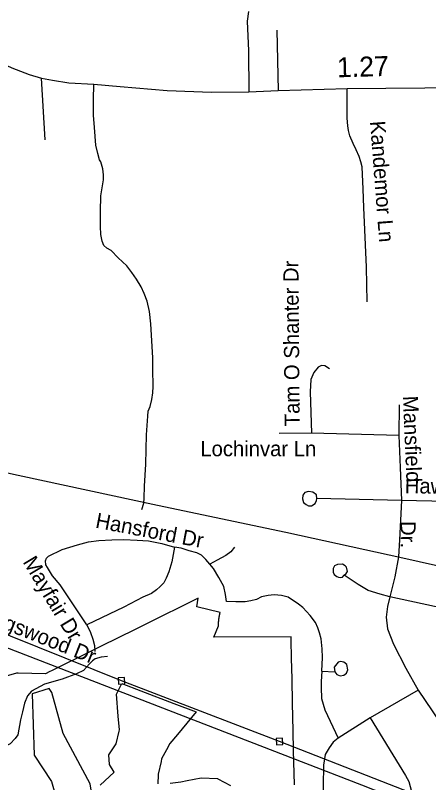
# Model space of a CAD drawing. Extents: x 2220236 to 2384410, y 720751 to 894131.
# Drawn here: x 2335062 to 2337655, y 803394 to 808203 of the extents above; entities that cross this region are included whole.
import ezdxf

# ---------------------------------------------------------------- set-up
doc = ezdxf.new("R2010")
doc.units = 0
for name, color, linetype in [('Exist Boundary Political City Limit New', 7, 'Continuous'), ('Exist Hydrographic Pond Under 1500 Sq Ft', 7, 'Continuous'), ('Exist Railroad Mainline', 7, 'Continuous'), ('Exist Road Non-System Type 51', 7, 'Continuous'), ('Exist Road Non-System Type 51 Label', 7, 'Continuous'), ('Exist Road Secondary Mileage Hundredths English Label', 7, 'Continuous'), ('Exist Road Secondary Type 51 Attributed', 7, 'Continuous'), ('Exist Utilities Electrical Transmission Line', 7, 'Continuous'), ('Map Preparation Boundary City Limit Buffer Line', 7, 'Continuous')]:
    doc.layers.add(name, color=color, linetype=linetype)

msp = doc.modelspace()

# ---------------------------------------------------------------- linework, layer by layer
at = {"layer": 'Exist Boundary Political City Limit New'}
for points in [[(2336812.8, 803379.9), (2336808, 803595.4), (2336805.2, 803719.9), (2336801.5, 803892.2), (2336798.2, 804043.9), (2336795.5, 804174.9), (2336793, 804286.9), (2336792.5, 804307.4), (2336307.5, 804305.2), (2336336.8, 804376.9), (2336336.8, 804382.4), (2336336.8, 804384.2), (2336336.8, 804387.9), (2336337, 804389.8), (2336337, 804393.6), (2336337.2, 804395.4), (2336337.2, 804397.2), (2336337.5, 804399.1), (2336337.5, 804400.9), (2336337.8, 804402.8), (2336337.8, 804404.7), (2336338, 804406.5), (2336338.2, 804408.4), (2336338.2, 804410.2), (2336338.8, 804413.9), (2336339, 804415.8), (2336339.2, 804417.6), (2336339.2, 804419.4), (2336339.5, 804421.3), (2336339.8, 804423.1), (2336340, 804425), (2336340.5, 804426.8), (2336340.8, 804428.6), (2336341, 804430.5), (2336341.2, 804432.3), (2336341.5, 804434.2), (2336341.8, 804436), (2336342.2, 804437.8), (2336342.5, 804439.6), (2336343, 804441.5), (2336343.2, 804443.3), (2336343.5, 804445.1), (2336344, 804446.9), (2336344.2, 804448.8), (2336344.8, 804450.6), (2336345.2, 804452.4), (2336345.5, 804454.2), (2336346, 804456), (2336346.5, 804457.8), (2336347.2, 804460.5), (2336201.2, 804495.2), (2336209.5, 804550.6), (2336166.5, 804529.3), (2336096.5, 804494.6), (2335985.2, 804439.6), (2335894, 804394.4), (2335804.8, 804350.2), (2335714.8, 804305.6), (2335593.2, 804245.5), (2335545.5, 804222), (2335289.5, 804095.2), (2335279.8, 804090.4), (2335252.5, 804076.9), (2335079.2, 804079.5), (2335069, 804079.9), (2333701.8, 803683)], [(2335595, 803379.1), (2335681.5, 803460.1), (2335653.2, 803508.5), (2335648, 803568.6), (2335694.5, 803638), (2335713.5, 803717.5), (2335715.5, 803726.2), (2335708, 803811), (2335696, 803948.8), (2335730.8, 804015.7), (2335850.5, 803969.9), (2336056.8, 803891), (2336196.8, 803837.4), (2336079, 803696.9), (2336031.2, 803640), (2336009.8, 803599.4), (2335980.2, 803543.4), (2335976.5, 803526.9), (2335958, 803447.1), (2335957.5, 803444), (2335956, 803387.6)], [(2336032.8, 803390.6), (2336100.5, 803399.4), (2336140.8, 803406.9), (2336228.2, 803424.7), (2336330.5, 803420), (2336332.5, 803418.4), (2336411, 803375.9)]]:
    msp.add_lwpolyline(points, dxfattribs=at)
at = {"layer": 'Exist Hydrographic Pond Under 1500 Sq Ft'}
msp.add_lwpolyline([(2335492.2, 803228.4), (2335541.3, 803322.3), (2335532.2, 803387.5), (2335362.2, 803702.3), (2335292.1, 803958.7), (2335275.1, 803984.3), (2335167.2, 803950.3), (2335180.1, 803566.8), (2335290.3, 803400.7), (2335325.1, 803277.3), (2335384.2, 803210.8), (2335492.2, 803228.4)], dxfattribs=at)
at = {"layer": 'Exist Railroad Mainline'}
msp.add_lwpolyline([(2331380.2, 806148.5), (2332089.7, 805986.2), (2332785.1, 805833.7), (2333023.7, 805785.1), (2333486.9, 805676.6), (2334090.2, 805538), (2335080.6, 805321.9), (2335954.5, 805132.5), (2336758.3, 804964.2), (2337494, 804803.2), (2338191.7, 804647.6), (2339171.9, 804437.5), (2339987.8, 804257.3), (2340853.6, 804069.8), (2341802, 803859.4), (2342517.6, 803703.9), (2343209.2, 803550.3), (2344249.4, 803324.9), (2344734.6, 803222.8), (2345460.4, 803059.6)], dxfattribs=at)
at = {"layer": 'Exist Road Non-System Type 51'}
for p, q in [((2336702.6, 808110.4), (2336710.1, 807732.5)), ((2335250, 807423.5), (2335226.7, 807810.5)), ((2337470.5, 805762.6), (2337468.7, 805570.7)), ((2336920.7, 805583.9), (2336716.9, 805581.6)), ((2337468.7, 805570.7), (2336920.7, 805583.9)), ((2337483.8, 805162.9), (2336953.7, 805174.5)), ((2338039.7, 805151.6), (2337483.8, 805162.9)), ((2337888, 804456.1), (2337411.4, 804559.3)), ((2336985.5, 804092), (2337066.8, 804088.2)), ((2337590.1, 803973.1), (2337288, 803800.9)), ((2337590.1, 803973.1), (2337895.2, 803518.4)), ((2337288, 803800.9), (2337088.1, 803672.7))]:
    msp.add_line(p, q, dxfattribs=at)
for points in [[(2336523.9, 808226.9), (2336517, 808167), (2336525.3, 807980.6), (2336527.1, 807723.9)], [(2335855.8, 805106.3), (2335868.9, 805145.6), (2335871.5, 805177.1), (2335872.8, 805253.2), (2335880.7, 805389.6), (2335885.9, 805573.2), (2335893.8, 805691.2), (2335896.4, 805722.7), (2335908.2, 805752.8), (2335918.7, 805796.1), (2335925.2, 805836.8), (2335927.9, 805876.1), (2335925.2, 805985), (2335923.9, 806057.1), (2335912.1, 806270.9), (2335904.3, 806348.2), (2335888.5, 806412.5), (2335871.5, 806459.7), (2335851.8, 806501.7), (2335823, 806550.2), (2335792.9, 806592.2), (2335761.4, 806634.1), (2335707.7, 806682.6), (2335663.1, 806728.5), (2335636.9, 806744.3), (2335618.5, 806761.3), (2335608.1, 806787.6), (2335598.9, 806829.5), (2335597.6, 806880.7), (2335597.6, 806973.8), (2335598.9, 807072.1), (2335614.6, 807171.8), (2335615.9, 807203.3), (2335612, 807241.3), (2335598.9, 807285.9), (2335589.7, 807297.7), (2335580.5, 807338.4), (2335567.4, 807389.5), (2335558.3, 807499.7), (2335553, 807577), (2335551.7, 807672.8), (2335554.9, 807772.9)], [(2337269.4, 806407.7), (2337264.3, 806625.1), (2337248.9, 806998.2), (2337243.7, 807112.9), (2337236.9, 807253.2), (2337230, 807285.7), (2337218.1, 807318.3), (2337201, 807361.1), (2337180.4, 807400.4), (2337159.9, 807448.3), (2337151.4, 807482.6), (2337147.9, 807511.7), (2337144.5, 807557.9), (2337142.8, 807653.7), (2337142.8, 807744.4)], [(2337033.9, 805987.3), (2337003.7, 806006.9), (2336983.6, 806008.6), (2336961.8, 805998.3), (2336934.2, 805964), (2336916.7, 805921.9), (2336911.7, 805843.8), (2336920.7, 805583.9)], [(2337468.7, 805570.7), (2337477.2, 805368.7), (2337483.8, 805162.9)], [(2336953.7, 805174.5), (2336951.5, 805198.6), (2336929.2, 805214.3), (2336901.2, 805219.9), (2336879.2, 805213.6), (2336865.6, 805195.5), (2336863.7, 805173.4), (2336870, 805149.4), (2336886.1, 805137.7), (2336902.2, 805130), (2336920.2, 805130.1), (2336944.1, 805144.5), (2336951.9, 805162.6), (2336953.7, 805174.5)], [(2337483.8, 805162.9), (2337472.9, 804915.3), (2337466.1, 804809.2), (2337442.1, 804684.2), (2337411.4, 804559.3)], [(2335510.2, 804383.9), (2335426.4, 804508.8), (2335344.3, 804633.7), (2335294.7, 804690.2), (2335271, 804731.8), (2335263.4, 804742.2), (2335252.8, 804758.8), (2335251.9, 804784.4), (2335257.1, 804801.5), (2335270.7, 804813.4), (2335356.3, 804854.5), (2335452.1, 804885.3), (2335520.5, 804904.2), (2335587.2, 804912.7), (2335667.6, 804916.1), (2335741.1, 804917.9), (2335826.6, 804914.4), (2335896.8, 804909.3), (2335980.6, 804892.2), (2336060.1, 804870.8)], [(2336060.1, 804870.8), (2336043.9, 804779.2), (2336025, 804715.9), (2336007.9, 804676.5), (2335994.3, 804647.4), (2335970.3, 804623.5), (2335948.1, 804602.9), (2335917.3, 804580.7), (2335862.6, 804556.7), (2335742.8, 804495.1), (2335510.2, 804383.9)], [(2336282.5, 804763), (2336256.8, 804793.8), (2336229.4, 804819.4), (2336200.4, 804834.8), (2336152.5, 804846.8), (2336102.9, 804863.9), (2336060.1, 804870.8)], [(2336438.1, 804870.8), (2336414.2, 804840), (2336383.4, 804817.7), (2336328.6, 804788.6), (2336282.5, 804763)], [(2336985.5, 804092), (2336988.9, 804177.6), (2336987.2, 804232.4), (2336981.2, 804294.9), (2336970.1, 804333.4), (2336958.9, 804365), (2336945.3, 804397.5), (2336911.1, 804442), (2336865.2, 804491.9), (2336838.9, 804513.6), (2336773.4, 804555.9), (2336731.5, 804567), (2336685.3, 804572.1), (2336647.6, 804567), (2336606.6, 804558.4), (2336574.1, 804543), (2336539.9, 804532.8), (2336504, 804527.6), (2336445.8, 804527.6), (2336385.9, 804529.3), (2336380, 804573), (2336369.7, 804624.3), (2336338.9, 804680.8), (2336304.7, 804735.6), (2336282.5, 804763)], [(2337125.5, 804694.7), (2337137.3, 804705), (2337145.2, 804716.9), (2337138.9, 804744.9), (2337130.7, 804752.7), (2337114.5, 804762.7), (2337082.5, 804762.2), (2337064.7, 804754), (2337055, 804735.8), (2337055.3, 804713.8), (2337063.3, 804697.9), (2337079.6, 804686.2), (2337089.6, 804682.4), (2337101.7, 804680.5), (2337113.6, 804682.6), (2337125.5, 804694.7)], [(2337411.4, 804559.3), (2337351.5, 804576.4), (2337276.5, 804598.6), (2337212.1, 804635.8), (2337125.5, 804694.7)], [(2337411.4, 804559.3), (2337396, 804497.7), (2337387.4, 804430.9), (2337396, 804359), (2337434.4, 804262.3), (2337511.4, 804111.7), (2337590.1, 803973.1)], [(2335510.2, 804383.9), (2335534.2, 804335.9), (2335549.5, 804293.1), (2335558.1, 804253.8), (2335561.5, 804216.1)], [(2335640.1, 804185), (2335600, 804180.6), (2335564.2, 804170.1), (2335546.3, 804158), (2335526.7, 804139.8), (2335489.2, 804097.3), (2335445.4, 804076.9), (2335355.9, 804043.8), (2335246.1, 804012.3), (2335164.7, 803967.4), (2335139.1, 803939.1), (2335119.7, 803892.9), (2335108.4, 803838.8), (2335095, 803788.6), (2335078, 803694.5), (2335062.4, 803670.3), (2335030.7, 803638), (2334963.2, 803605.2), (2334907.8, 803566.5), (2334723.6, 803416.3), (2334654.2, 803361.5)], [(2337066.8, 804088.2), (2337078.9, 804072.3), (2337099, 804064.7), (2337122.9, 804066.9), (2337138.7, 804081.2), (2337148.5, 804101.2), (2337142.1, 804135.1), (2337122, 804148.9), (2337102, 804152.7), (2337088, 804148.5), (2337062.4, 804118.3), (2337066.8, 804088.2)], [(2336985.5, 804092), (2336980.3, 804028.7), (2336980.3, 803991.1), (2336982, 803922.6), (2337004.3, 803850.7), (2337088.1, 803672.7)], [(2337288, 803800.9), (2337510.5, 803439.9), (2337530.8, 803402.1), (2337562.2, 803284.5), (2337569.6, 803172.6), (2337570.1, 802954.7), (2337592.9, 802146.9)], [(2337088.1, 803672.7), (2337055.6, 803647), (2337030.4, 803612), (2337004.9, 803569.7), (2336995.8, 803503.7), (2336993.3, 803373.5), (2336995.5, 803212.5)]]:
    msp.add_lwpolyline(points, dxfattribs=at)
at = {"layer": 'Exist Road Secondary Type 51 Attributed'}
msp.add_lwpolyline([(2334052.4, 808325.7), (2334680.2, 808039.3), (2335039.9, 807874.1), (2335149.4, 807832.8), (2335226.7, 807810.5), (2335272.5, 807801.3), (2335294.6, 807796.7), (2335398.9, 807780.9), (2335554.9, 807772.9), (2335720.8, 807758), (2336015.7, 807731.8), (2336292.9, 807722), (2336527.1, 807723.9), (2336710.1, 807732.5), (2337142.8, 807744.4), (2337874, 807750.4), (2337923.6, 807752.1), (2338774.6, 807719.6), (2339206.7, 807702.7), (2339380.7, 807694.8), (2340062.5, 807655.4), (2340210.5, 807649.4), (2340486.7, 807629.8)], dxfattribs=at)
at = {"layer": 'Exist Utilities Electrical Transmission Line'}
for points in [[(2345020.4, 803226.3), (2344378.1, 802602.8), (2343567.7, 801835.2), (2342903.1, 801229.4), (2341981, 801590.2), (2340880.4, 802014.8), (2339974.4, 802379.8), (2338913.6, 802794.9), (2336720, 803652.3), (2335727.9, 804032.2), (2334504.4, 804523.2), (2333596.3, 804882.3), (2333041.1, 805671.2), (2333024.7, 805701.1)], [(2345128.8, 803203.5), (2344288.5, 802405.7), (2343608.3, 801777.6), (2342914.2, 801143.7), (2342458.1, 801324.1), (2341142.3, 801844), (2339390.6, 802528.8), (2337235.2, 803378.6), (2335128.1, 804193), (2333939.1, 804652.4), (2333547.2, 804811.7), (2333272.3, 805222.2), (2333026.4, 805555.2)], [(2335708.8, 804011.4), (2335748.7, 804013), (2335747.1, 804053), (2335707.1, 804051.3), (2335708.8, 804011.4)], [(2336700.9, 803631.5), (2336740.8, 803633.1), (2336739.2, 803673.1), (2336699.3, 803671.5), (2336700.9, 803631.5)]]:
    msp.add_lwpolyline(points, dxfattribs=at)
at = {"layer": 'Map Preparation Boundary City Limit Buffer Line'}
for points in [[(2336812.8, 803379.9), (2336808, 803595.4), (2336805.2, 803719.9), (2336801.5, 803892.2), (2336798.2, 804043.9), (2336795.5, 804174.9), (2336793, 804286.9), (2336792.5, 804307.4), (2336307.5, 804305.2), (2336336.8, 804376.9), (2336336.8, 804382.4), (2336336.8, 804384.2), (2336336.8, 804387.9), (2336337, 804389.8), (2336337, 804393.6), (2336337.2, 804395.4), (2336337.2, 804397.2), (2336337.5, 804399.1), (2336337.5, 804400.9), (2336337.8, 804402.8), (2336337.8, 804404.7), (2336338, 804406.5), (2336338.2, 804408.4), (2336338.2, 804410.2), (2336338.8, 804413.9), (2336339, 804415.8), (2336339.2, 804417.6), (2336339.2, 804419.4), (2336339.5, 804421.3), (2336339.8, 804423.1), (2336340, 804425), (2336340.5, 804426.8), (2336340.8, 804428.6), (2336341, 804430.5), (2336341.2, 804432.3), (2336341.5, 804434.2), (2336341.8, 804436), (2336342.2, 804437.8), (2336342.5, 804439.6), (2336343, 804441.5), (2336343.2, 804443.3), (2336343.5, 804445.1), (2336344, 804446.9), (2336344.2, 804448.8), (2336344.8, 804450.6), (2336345.2, 804452.4), (2336345.5, 804454.2), (2336346, 804456), (2336346.5, 804457.8), (2336347.2, 804460.5), (2336201.2, 804495.2), (2336209.5, 804550.6), (2336166.5, 804529.3), (2336096.5, 804494.6), (2335985.2, 804439.6), (2335894, 804394.4), (2335804.8, 804350.2), (2335714.8, 804305.6), (2335593.2, 804245.5), (2335545.5, 804222), (2335289.5, 804095.2), (2335279.8, 804090.4), (2335252.5, 804076.9), (2335079.2, 804079.5), (2335069, 804079.9), (2333701.8, 803683)], [(2335595, 803379.1), (2335681.5, 803460.1), (2335653.2, 803508.5), (2335648, 803568.6), (2335694.5, 803638), (2335713.5, 803717.5), (2335715.5, 803726.2), (2335708, 803811), (2335696, 803948.8), (2335730.8, 804015.7), (2335850.5, 803969.9), (2336056.8, 803891), (2336196.8, 803837.4), (2336079, 803696.9), (2336031.2, 803640), (2336009.8, 803599.4), (2335980.2, 803543.4), (2335976.5, 803526.9), (2335958, 803447.1), (2335957.5, 803444), (2335956, 803387.6)], [(2336032.8, 803390.6), (2336100.5, 803399.4), (2336140.8, 803406.9), (2336228.2, 803424.7), (2336330.5, 803420), (2336332.5, 803418.4), (2336411, 803375.9)]]:
    msp.add_lwpolyline(points, dxfattribs=at)

# ---------------------------------------------------------------- texts
at = {"layer": 'Exist Road Non-System Type 51 Label'}
for s, rotation, p in [('Kandemor Ln', 274.3713, (2337286.8, 807538.7)), ('Tam O Shanter Dr', 90.4656, (2336846.3, 805628.2)), ('Mansfield', 272.4097, (2337493.1, 805817.2)), ('Hawthrone', 359.128, (2337504.7, 805208.3)), ('Hansford Dr', 349.1385, (2335560.3, 804993.2)), ('Dr.', 270.4161, (2337478.2, 805033.3)), ('Mayfair Dr', 300.962, (2335106.4, 804777.8)), ('Kingswood Dr', 338.5015, (2334809.4, 804426.5))]:
    msp.add_text(s, height=95, rotation=rotation, dxfattribs=at).set_placement(p)
msp.add_text('Lochinvar Ln', height=95, dxfattribs=at).set_placement((2336222.7, 805440.1))
at = {"layer": 'Exist Road Secondary Mileage Hundredths English Label'}
msp.add_text('1.27', height=125, rotation=1.591, dxfattribs=at).set_placement((2337081.4, 807814.7))

doc.saveas('drawing.dxf')
